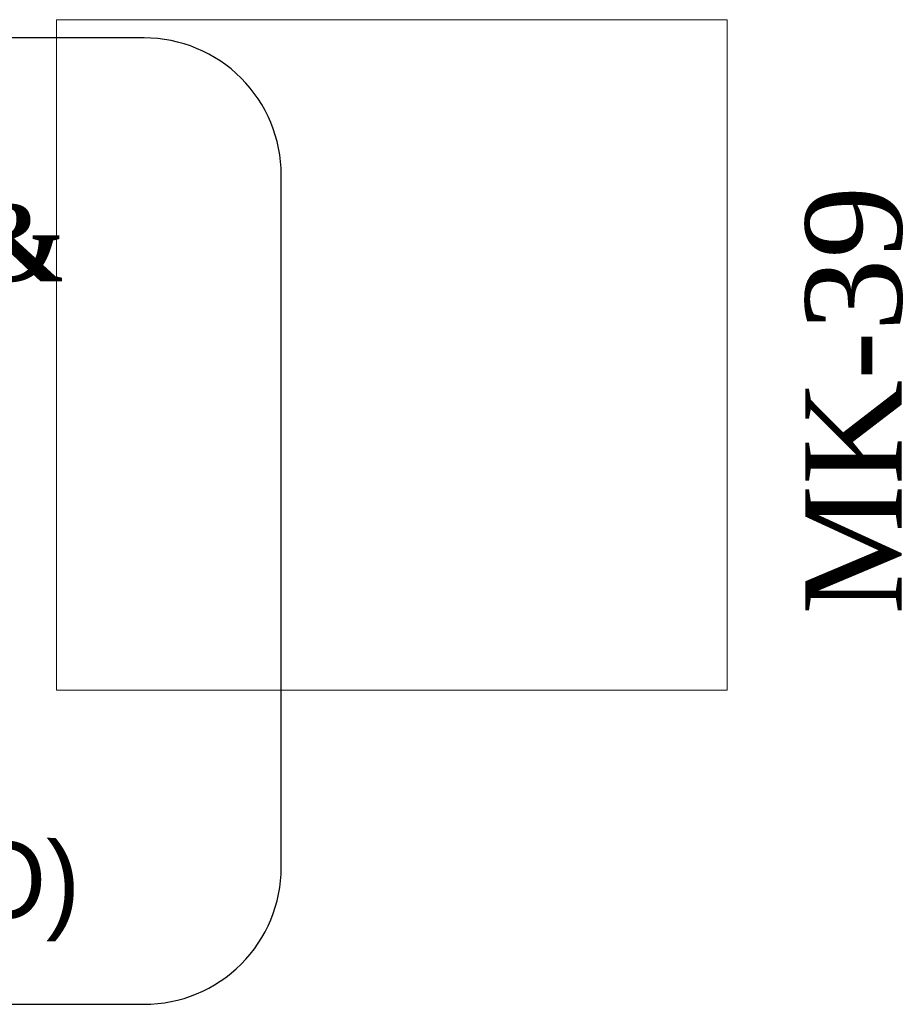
# Model space of a CAD drawing. Extents: x 3940905 to 4145695, y 925352 to 1109797.
# Tile 960 of 1056: x 4063277 to 4063857, y 1099022 to 1099668. Entities that reach past the tile are written whole.
import ezdxf

# ---------------------------------------------------------------- set-up
doc = ezdxf.new("R2010")
doc.units = 0
doc.header["$LTSCALE"] = 750
doc.header["$MEASUREMENT"] = 0
for name, color, linetype, lineweight in [('CKD Equipments', 252, 'CONTINUOUS', 0), ('CKD-Electrical Text', 7, 'CONTINUOUS', 25), ('ELE-TEXT', 255, 'CONTINUOUS', 25)]:
    doc.layers.add(name, color=color, linetype=linetype, lineweight=lineweight)
doc.layers.add('PDF_A - TEXT', color=7, linetype='CONTINUOUS')
doc.styles.add('CKD_Dimension Text', font='BOOKOS.TTF')

msp = doc.modelspace()

# ---------------------------------------------------------------- linework, layer by layer
at = {"layer": 'CKD Equipments', "ltscale": 100}
for p, q in [((4063301.1, 1099227.68), (4063301.1, 1099667.68)), ((4063301.1, 1099667.68), (4063741.1, 1099667.68)), ((4063741.1, 1099667.68), (4063741.1, 1099227.68)), ((4063741.1, 1099227.68), (4063301.1, 1099227.68))]:
    msp.add_line(p, q, dxfattribs=at)
at = {"layer": 'CKD-Electrical Text', "color": 7, "linetype": 'Continuous', "elevation": -22563.75}
msp.add_lwpolyline([(4062447.88, 1099565.79), (4062447.88, 1099111.55, 0.414214), (4062537.79, 1099021.63), (4063358.62, 1099021.63, 0.414214), (4063448.54, 1099111.55), (4063448.54, 1099565.79, 0.414214), (4063358.62, 1099655.7), (4062537.79, 1099655.7, 0.414214)], format="xyb", close=True, dxfattribs=at)

# ---------------------------------------------------------------- texts
at = {"layer": 'ELE-TEXT', "color": 5, "lineweight": 0, "insert": (4062949.54, 1099063.97), "char_height": 50.14526, "width": 895.8477, "attachment_point": 8, "rotation": 359.83292, "style": 'CKD_Dimension Text'}
msp.add_mtext('{\\C7;For  \\P\\fBookman Old Style|b1|i0|c0|p18;WATER COOLER & EXTRA\\P\\fBookman Old Style|b0|i0|c0|p18;5/15\\fCentury Gothic|b0|i0|c238|p34;A,220V,1P+N+E\\P (I PHX\\fCentury Gothic|b0|i0|c0|p34;2\\fCentury Gothic|b0|i0|c238|p34; NO\\fCentury Gothic|b0|i0|c0|p34;S\\fCentury Gothic|b0|i0|c238|p34;)\\fCentury Gothic|b0|i0|c0|p34; \\PBOTTOM LINE \\PAFFL-1650MM \\fCentury Gothic|b0|i0|c238|p34;(SW/SO)} ', dxfattribs=at)
at = {"layer": 'PDF_A - TEXT', "insert": (4063792.17, 1098724.03), "char_height": 63.2417, "width": 1388.1022, "attachment_point": 1, "rotation": 90, "style": 'CKD_Dimension Text'}
msp.add_mtext('\\pxqc;MK-39', dxfattribs=at)

doc.saveas('drawing.dxf')
